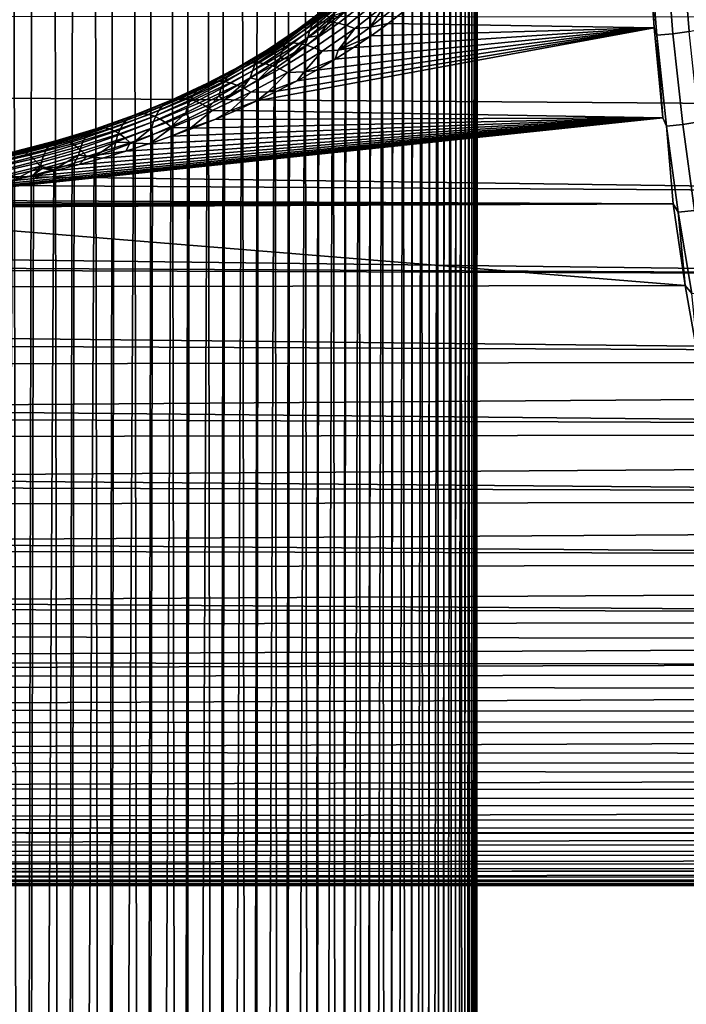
# Model space of a CAD drawing. Header units: metres. Extents: x -29 to 117, y -464 to 29.
# Tile 336 of 362: x 106.17 to 111.53, y -29.21 to -21.3. Entities that reach past the tile are written whole.
import ezdxf

# ---------------------------------------------------------------- set-up
doc = ezdxf.new("R2010")
doc.units = ezdxf.units.M
doc.layers.add('solid_24_501_056_XXX', color=7, linetype='CONTINUOUS')

msp = doc.modelspace()

# ---------------------------------------------------------------- linework, layer by layer
at = {"layer": 'solid_24_501_056_XXX'}
for points in [[(106.116547, -14.08352, 77.423676), (105.948013, -14.021663, 77.452606), (105.839256, -58.018562, 129.94754), (106.183838, -58.120827, 129.861725)], [(106.283363, -14.150036, 77.392189), (106.116547, -14.08352, 77.423676), (106.183838, -58.120827, 129.861725)], [(106.448303, -14.221302, 77.358307), (106.283363, -14.150036, 77.392189), (106.183838, -58.120827, 129.861725), (106.519554, -58.239143, 129.762451)], [(106.611176, -14.297174, 77.321938), (106.448303, -14.221302, 77.358307), (106.519554, -58.239143, 129.762451)], [(106.77179, -14.377463, 77.282944), (106.611176, -14.297174, 77.321938), (106.519554, -58.239143, 129.762451), (106.845116, -58.37307, 129.65007)], [(106.929985, -14.462081, 77.24131), (106.77179, -14.377463, 77.282944), (106.845116, -58.37307, 129.65007)], [(107.08564, -14.551133, 77.197205), (106.929985, -14.462081, 77.24131), (106.845116, -58.37307, 129.65007), (107.159309, -58.522095, 129.525024)], [(107.238518, -14.644378, 77.15052), (107.08564, -14.551133, 77.197205), (107.159309, -58.522095, 129.525024)], [(107.388367, -14.741534, 77.101128), (107.238518, -14.644378, 77.15052), (107.159309, -58.522095, 129.525024), (107.460922, -58.685654, 129.387787)], [(107.535042, -14.842514, 77.049065), (107.388367, -14.741534, 77.101128), (107.460922, -58.685654, 129.387787)], [(107.678444, -14.947405, 76.994499), (107.535042, -14.842514, 77.049065), (107.460922, -58.685654, 129.387787), (107.748825, -58.863129, 129.238861)], [(107.818336, -15.055886, 76.937325), (107.678444, -14.947405, 76.994499), (107.748825, -58.863129, 129.238861)], [(107.954483, -15.167619, 76.877426), (107.818336, -15.055886, 76.937325), (107.748825, -58.863129, 129.238861), (108.021912, -59.053841, 129.078842)], [(108.086777, -15.282563, 76.814911), (107.954483, -15.167619, 76.877426), (108.021912, -59.053841, 129.078842)], [(108.215126, -15.400729, 76.749916), (108.086777, -15.282563, 76.814911), (108.021912, -59.053841, 129.078842), (108.27916, -59.257069, 128.90831)], [(108.339325, -15.521753, 76.682358), (108.215126, -15.400729, 76.749916), (108.27916, -59.257069, 128.90831)], [(108.459167, -15.645267, 76.612137), (108.339325, -15.521753, 76.682358), (108.27916, -59.257069, 128.90831), (108.519585, -59.472046, 128.727921)], [(108.574585, -15.771293, 76.539436), (108.459167, -15.645267, 76.612137), (108.519585, -59.472046, 128.727921)], [(108.685501, -15.899735, 76.464363), (108.574585, -15.771293, 76.539436), (108.519585, -59.472046, 128.727921), (108.742287, -59.697952, 128.538361)], [(108.791748, -16.030245, 76.386826), (108.685501, -15.899735, 76.464363), (108.742287, -59.697952, 128.538361)], [(108.893204, -16.162477, 76.306793), (108.791748, -16.030245, 76.386826), (108.742287, -59.697952, 128.538361), (108.946404, -59.933929, 128.340347)], [(108.989815, -16.296471, 76.224464), (108.893204, -16.162477, 76.306793), (108.946404, -59.933929, 128.340347)], [(109.081512, -16.432068, 76.139915), (108.989815, -16.296471, 76.224464), (108.946404, -59.933929, 128.340347), (109.131172, -60.179089, 128.134644)], [(109.168205, -16.568954, 76.053093), (109.081512, -16.432068, 76.139915), (109.131172, -60.179089, 128.134644)], [(109.249817, -16.706852, 75.963989), (109.168205, -16.568954, 76.053093), (109.131172, -60.179089, 128.134644), (109.295891, -60.432495, 127.922012)], [(109.326302, -16.845768, 75.872833), (109.249817, -16.706852, 75.963989), (109.295891, -60.432495, 127.922012)], [(109.397629, -16.985523, 75.779671), (109.326302, -16.845768, 75.872833), (109.295891, -60.432495, 127.922012), (109.439926, -60.693188, 127.703262)], [(109.46376, -17.125877, 75.684456), (109.397629, -16.985523, 75.779671), (109.439926, -60.693188, 127.703262)], [(109.524651, -17.266617, 75.587219), (109.46376, -17.125877, 75.684456), (109.439926, -60.693188, 127.703262), (109.562744, -60.960178, 127.479233)], [(109.580276, -17.407701, 75.488182), (109.524651, -17.266617, 75.587219), (109.562744, -60.960178, 127.479233)], [(109.63063, -17.548967, 75.387367), (109.580276, -17.407701, 75.488182), (109.562744, -60.960178, 127.479233), (109.663872, -61.232456, 127.250763)], [(109.675697, -17.690237, 75.284767), (109.63063, -17.548967, 75.387367), (109.663872, -61.232456, 127.250763)], [(109.715462, -17.83136, 75.180435), (109.675697, -17.690237, 75.284767), (109.663872, -61.232456, 127.250763), (109.742928, -61.508984, 127.018723)], [(109.749908, -17.97225, 75.074539), (109.715462, -17.83136, 75.180435), (109.742928, -61.508984, 127.018723)], [(109.779045, -18.112753, 74.967148), (109.749908, -17.97225, 75.074539), (109.742928, -61.508984, 127.018723), (109.799614, -61.788719, 126.784004)], [(109.802856, -18.252718, 74.858315), (109.779045, -18.112753, 74.967148), (109.799614, -61.788719, 126.784004)], [(109.821358, -18.392002, 74.748123), (109.802856, -18.252718, 74.858315), (109.799614, -61.788719, 126.784004), (109.83371, -62.070595, 126.547478)], [(109.834557, -18.530506, 74.636688), (109.821358, -18.392002, 74.748123), (109.83371, -62.070595, 126.547478)], [(109.842461, -18.668106, 74.524132), (109.834557, -18.530506, 74.636688), (109.83371, -62.070595, 126.547478), (109.845093, -62.353542, 126.310059)], [(109.83371, -62.63649, 126.072639), (109.845093, -18.804682, 74.410545), (109.842461, -18.668106, 74.524132), (109.845093, -62.353542, 126.310059)], [(109.842461, -18.940254, 74.295776), (109.845093, -18.804682, 74.410545), (109.83371, -62.63649, 126.072639)], [(109.834557, -19.074993, 74.179817), (109.842461, -18.940254, 74.295776), (109.83371, -62.63649, 126.072639)], [(109.834557, -19.074993, 74.179817), (109.83371, -62.63649, 126.072639), (109.799614, -62.918365, 125.836113), (109.821358, -19.20878, 74.062767)], [(109.802856, -19.341492, 73.944725), (109.821358, -19.20878, 74.062767), (109.799614, -62.918365, 125.836113)], [(109.802856, -19.341492, 73.944725), (109.799614, -62.918365, 125.836113), (109.742928, -63.198101, 125.601387), (109.779045, -19.472979, 73.825783)], [(109.749908, -19.603142, 73.706055), (109.779045, -19.472979, 73.825783), (109.742928, -63.198101, 125.601387)], [(109.749908, -19.603142, 73.706055), (109.742928, -63.198101, 125.601387), (109.663872, -63.474628, 125.369354), (109.715454, -19.731899, 73.585686)], [(109.67569, -19.859165, 73.464821), (109.715454, -19.731899, 73.585686), (109.663872, -63.474628, 125.369354)], [(109.67569, -19.859165, 73.464821), (109.663872, -63.474628, 125.369354), (109.562744, -63.746906, 125.140884), (109.630615, -19.984749, 73.343498)], [(109.580261, -20.108574, 73.221878), (109.630615, -19.984749, 73.343498), (109.562744, -63.746906, 125.140884)], [(109.580261, -20.108574, 73.221878), (109.562744, -63.746906, 125.140884), (109.439926, -64.013901, 124.916855), (109.524628, -20.230614, 73.100121)], [(109.46373, -20.350821, 72.978394), (109.524628, -20.230614, 73.100121), (109.439926, -64.013901, 124.916855)], [(109.46373, -20.350821, 72.978394), (109.439926, -64.013901, 124.916855), (109.295891, -64.27459, 124.698105), (109.397591, -20.468966, 72.856697)], [(109.326256, -20.584993, 72.735237), (109.397591, -20.468966, 72.856697), (109.295891, -64.27459, 124.698105)], [(109.326256, -20.584993, 72.735237), (109.295891, -64.27459, 124.698105), (109.131172, -64.528, 124.485474), (109.249756, -20.698889, 72.61425)], [(111.268867, -21.367464, 70.486938), (111.215645, -20.611872, 71.325829), (109.264, -21.230724, 70.643822), (109.131615, -21.331697, 70.528198)], [(111.226601, -20.660637, 71.273643), (111.215645, -20.611872, 71.325829), (111.268867, -21.367464, 70.486938)], [(111.487099, -20.635124, 71.265427), (111.548203, -21.397015, 70.413811), (111.675606, -21.369761, 70.400101), (111.614716, -20.610052, 71.249672)], [(109.168144, -20.810587, 72.493919), (109.249756, -20.698889, 72.61425), (109.131172, -64.528, 124.485474)], [(111.226601, -20.660637, 71.273643), (111.287994, -21.426033, 70.418915), (111.418716, -21.415819, 70.420105), (111.357445, -20.652029, 71.273438)], [(111.226601, -20.660637, 71.273643), (111.268867, -21.367464, 70.486938), (111.287994, -21.426033, 70.418915)], [(111.357445, -20.652029, 71.273438), (111.418716, -21.415819, 70.420105), (111.548203, -21.397015, 70.413811), (111.487099, -20.635124, 71.265427)], [(109.168144, -20.810587, 72.493919), (109.131172, -64.528, 124.485474), (108.946404, -64.773155, 124.279762), (109.081444, -20.919861, 72.374184)], [(108.989738, -21.026674, 72.255325), (109.081444, -20.919861, 72.374184), (108.946404, -64.773155, 124.279762)], [(108.989738, -21.026674, 72.255325), (108.946404, -64.773155, 124.279762), (108.742287, -65.009132, 124.081749), (108.89312, -21.131016, 72.137665)], [(108.735504, -21.154621, 71.701912), (108.526398, -21.333107, 71.491264), (108.55558, -21.285267, 71.417717), (108.765068, -21.105661, 71.629257)], [(108.631416, -21.208136, 71.267975), (108.404617, -21.380768, 71.060844), (108.449165, -21.354034, 70.98436), (108.677429, -21.179504, 71.193054)], [(108.677429, -21.179504, 71.193054), (108.449165, -21.354034, 70.98436), (108.498314, -21.334482, 70.908516), (108.728325, -21.157841, 71.118965)], [(108.728325, -21.157841, 71.118965), (108.498314, -21.334482, 70.908516), (108.551628, -21.322277, 70.833969), (108.783669, -21.143332, 71.046326)], [(108.712433, -21.208956, 71.773079), (108.503387, -21.386602, 71.56308), (108.526398, -21.333107, 71.491264), (108.735504, -21.154621, 71.701912)], [(108.783669, -21.143332, 71.046326), (108.551628, -21.322277, 70.833969), (108.608665, -21.317524, 70.761353), (108.842987, -21.136101, 70.975769)], [(108.842987, -21.136101, 70.975769), (108.608665, -21.317524, 70.761353), (108.668938, -21.320265, 70.691284), (108.905769, -21.136209, 70.90789)], [(108.905769, -21.136209, 70.90789), (108.668938, -21.320265, 70.691284), (108.731918, -21.330473, 70.624367), (108.971489, -21.143656, 70.843277)], [(108.971489, -21.143656, 70.843277), (108.731918, -21.330473, 70.624367), (108.797081, -21.348064, 70.561172), (109.039574, -21.158377, 70.782478)], [(108.791664, -21.2328, 72.021339), (108.89312, -21.131016, 72.137665), (108.742287, -65.009132, 124.081749)], [(109.039574, -21.158377, 70.782478), (108.797081, -21.348064, 70.561172), (108.863869, -21.372887, 70.502243), (109.109451, -21.180246, 70.726013)], [(108.988503, -21.362181, 70.497681), (109.109451, -21.180246, 70.726013), (108.863869, -21.372887, 70.502243)], [(109.229385, -21.167627, 70.721718), (108.988503, -21.362181, 70.497681), (109.131615, -21.331697, 70.528198), (109.264, -21.230724, 70.643822)], [(108.988503, -21.362181, 70.497681), (109.229385, -21.167627, 70.721718), (109.109451, -21.180246, 70.726013)], [(67.055054, -21.258018, 33.394802), (115.843262, -21.279072, 33.418877), (115.843224, -22.004473, 34.283588), (66.927574, -21.643349, 33.844341)], [(108.55558, -21.285267, 71.417717), (108.330788, -21.4548, 71.213135), (108.365051, -21.414452, 71.137321), (108.590683, -21.24349, 71.343071)], [(108.590683, -21.24349, 71.343071), (108.365051, -21.414452, 71.137321), (108.404617, -21.380768, 71.060844), (108.631416, -21.208136, 71.267975)], [(108.69603, -21.2682, 71.842148), (108.486755, -21.445295, 71.632561), (108.503387, -21.386602, 71.56308), (108.712433, -21.208956, 71.773079)], [(108.791664, -21.2328, 72.021339), (108.742287, -65.009132, 124.081749), (108.519585, -65.235039, 123.892197), (108.68541, -21.331814, 71.906281)], [(108.69603, -21.2682, 71.842148), (108.791664, -21.2328, 72.021339), (108.68541, -21.331814, 71.906281)], [(108.449165, -21.354034, 70.98436), (108.205643, -21.518278, 70.783546), (108.252815, -21.500809, 70.705963), (108.498314, -21.334482, 70.908516)], [(108.498314, -21.334482, 70.908516), (108.252815, -21.500809, 70.705963), (108.303879, -21.490864, 70.629517), (108.551628, -21.322277, 70.833969)], [(108.503387, -21.386602, 71.56308), (108.279343, -21.554056, 71.360191), (108.302139, -21.501469, 71.287636), (108.526398, -21.333107, 71.491264)], [(108.526398, -21.333107, 71.491264), (108.302139, -21.501469, 71.287636), (108.330788, -21.4548, 71.213135), (108.55558, -21.285267, 71.417717)], [(108.551628, -21.322277, 70.833969), (108.303879, -21.490864, 70.629517), (108.358398, -21.488529, 70.554878), (108.608665, -21.317524, 70.761353)], [(108.608665, -21.317524, 70.761353), (108.358398, -21.488529, 70.554878), (108.415909, -21.493824, 70.482674), (108.668938, -21.320265, 70.691284)], [(108.668938, -21.320265, 70.691284), (108.415909, -21.493824, 70.482674), (108.475914, -21.506704, 70.413513), (108.731918, -21.330473, 70.624367)], [(108.731918, -21.330473, 70.624367), (108.475914, -21.506704, 70.413513), (108.53791, -21.527058, 70.348007), (108.797081, -21.348064, 70.561172)], [(108.69603, -21.2682, 71.842148), (108.574493, -21.428053, 71.792824), (108.486755, -21.445295, 71.632561)], [(108.574493, -21.428053, 71.792824), (108.68541, -21.331814, 71.906281), (108.519585, -65.235039, 123.892197)], [(108.69603, -21.2682, 71.842148), (108.68541, -21.331814, 71.906281), (108.574493, -21.428053, 71.792824)], [(108.988503, -21.362181, 70.497681), (108.994194, -21.430017, 70.414383), (109.131615, -21.331697, 70.528198)], [(111.268867, -21.367464, 70.486938), (109.131615, -21.331697, 70.528198), (108.994194, -21.430017, 70.414383)], [(111.336983, -22.090609, 69.616425), (111.268867, -21.367464, 70.486938), (108.077293, -21.954113, 69.786255), (107.9105, -22.029943, 69.692238)], [(111.268867, -21.367464, 70.486938), (108.240303, -21.874918, 69.883568), (108.077293, -21.954113, 69.786255)], [(108.330788, -21.4548, 71.213135), (108.091347, -21.614029, 71.01651), (108.124565, -21.575132, 70.939484), (108.365051, -21.414452, 71.137321)], [(108.365051, -21.414452, 71.137321), (108.124565, -21.575132, 70.939484), (108.162773, -21.543123, 70.86161), (108.404617, -21.380768, 71.060844)], [(108.404617, -21.380768, 71.060844), (108.162773, -21.543123, 70.86161), (108.205643, -21.518278, 70.783546), (108.449165, -21.354034, 70.98436)], [(111.268867, -21.367464, 70.486938), (108.399696, -21.792238, 69.984238), (108.240303, -21.874918, 69.883568)], [(108.486755, -21.445295, 71.632561), (108.262589, -21.612114, 71.430176), (108.279343, -21.554056, 71.360191), (108.503387, -21.386602, 71.56308)], [(111.268867, -21.367464, 70.486938), (108.555016, -21.70632, 70.087845), (108.399696, -21.792238, 69.984238)], [(108.797081, -21.348064, 70.561172), (108.53791, -21.527058, 70.348007), (108.601364, -21.554712, 70.286697), (108.863869, -21.372887, 70.502243)], [(111.268867, -21.367464, 70.486938), (108.70578, -21.617418, 70.194008), (108.555016, -21.70632, 70.087845)], [(108.730911, -21.546244, 70.281464), (108.863869, -21.372887, 70.502243), (108.601364, -21.554712, 70.286697)], [(111.268867, -21.367464, 70.486938), (108.852119, -21.525362, 70.302834), (108.70578, -21.617418, 70.194008)], [(108.730911, -21.546244, 70.281464), (108.994194, -21.430017, 70.414383), (108.988503, -21.362181, 70.497681)], [(108.730911, -21.546244, 70.281464), (108.988503, -21.362181, 70.497681), (108.863869, -21.372887, 70.502243)], [(111.268867, -21.367464, 70.486938), (108.994194, -21.430017, 70.414383), (108.852119, -21.525362, 70.302834)], [(111.287994, -21.426033, 70.418915), (111.268867, -21.367464, 70.486938), (111.336983, -22.090609, 69.616425)], [(111.287994, -21.426033, 70.418915), (111.366081, -22.155281, 69.534729), (111.496651, -22.143484, 69.5373), (111.418716, -21.415819, 70.420105)], [(111.418716, -21.415819, 70.420105), (111.496651, -22.143484, 69.5373), (111.625931, -22.122822, 69.53273), (111.548203, -21.397015, 70.413811)], [(108.205643, -21.518278, 70.783546), (107.947487, -21.671959, 70.591629), (107.992447, -21.65653, 70.512321), (108.252815, -21.500809, 70.705963)], [(108.252815, -21.500809, 70.705963), (107.992447, -21.65653, 70.512321), (108.041016, -21.648785, 70.434029), (108.303879, -21.490864, 70.629517)], [(108.279343, -21.554056, 71.360191), (108.04097, -21.711107, 71.165375), (108.0634, -21.659483, 71.092018), (108.302139, -21.501469, 71.287636)], [(108.303879, -21.490864, 70.629517), (108.041016, -21.648785, 70.434029), (108.092773, -21.648792, 70.357407), (108.358398, -21.488529, 70.554878)], [(108.302139, -21.501469, 71.287636), (108.0634, -21.659483, 71.092018), (108.091347, -21.614029, 71.01651), (108.330788, -21.4548, 71.213135)], [(108.358398, -21.488529, 70.554878), (108.092773, -21.648792, 70.357407), (108.147285, -21.656551, 70.283127), (108.415909, -21.493824, 70.482674)], [(108.415909, -21.493824, 70.482674), (108.147285, -21.656551, 70.283127), (108.204071, -21.671997, 70.211815), (108.475914, -21.506704, 70.413513)], [(108.486755, -21.445295, 71.632561), (108.339218, -21.612125, 71.571899), (108.262589, -21.612114, 71.430176)], [(108.574493, -21.428053, 71.792824), (108.519585, -65.235039, 123.892197), (108.27916, -65.450012, 123.711807), (108.459061, -21.521526, 71.681343)], [(108.486755, -21.445295, 71.632561), (108.459061, -21.521526, 71.681343), (108.339218, -21.612125, 71.571899)], [(108.486755, -21.445295, 71.632561), (108.574493, -21.428053, 71.792824), (108.459061, -21.521526, 71.681343)], [(108.730911, -21.546244, 70.281464), (108.852119, -21.525362, 70.302834), (108.994194, -21.430017, 70.414383)], [(111.287994, -21.426033, 70.418915), (111.336983, -22.090609, 69.616425), (111.366081, -22.155281, 69.534729)], [(108.091347, -21.614029, 71.01651), (107.837906, -21.762722, 70.828819), (107.869881, -21.725285, 70.750557), (108.124565, -21.575132, 70.939484)], [(108.124565, -21.575132, 70.939484), (107.869881, -21.725285, 70.750557), (107.906517, -21.694942, 70.671272), (108.162773, -21.543123, 70.86161)], [(108.162773, -21.543123, 70.86161), (107.906517, -21.694942, 70.671272), (107.947487, -21.671959, 70.591629), (108.205643, -21.518278, 70.783546)], [(108.262589, -21.612114, 71.430176), (108.024239, -21.768456, 71.235947), (108.04097, -21.711107, 71.165375), (108.279343, -21.554056, 71.360191)], [(108.475914, -21.506704, 70.413513), (108.204071, -21.671997, 70.211815), (108.262657, -21.694994, 70.144081), (108.53791, -21.527058, 70.348007)], [(108.53791, -21.527058, 70.348007), (108.262657, -21.694994, 70.144081), (108.32254, -21.725349, 70.080498), (108.601364, -21.554712, 70.286697)], [(108.339218, -21.612125, 71.571899), (108.459061, -21.521526, 71.681343), (108.27916, -65.450012, 123.711807)], [(108.457191, -21.719446, 70.074127), (108.601364, -21.554712, 70.286697), (108.32254, -21.725349, 70.080498)], [(108.601364, -21.554712, 70.286697), (108.457191, -21.719446, 70.074127), (108.70578, -21.617418, 70.194008), (108.730911, -21.546244, 70.281464)], [(108.730911, -21.546244, 70.281464), (108.70578, -21.617418, 70.194008), (108.852119, -21.525362, 70.302834)], [(66.927574, -21.643349, 33.844341), (115.843224, -22.004473, 34.283588), (115.828644, -22.695074, 35.177017), (66.800095, -22.019175, 34.301857)], [(107.947487, -21.671959, 70.591629), (107.675415, -21.814848, 70.409615), (107.717934, -21.801397, 70.328613), (107.992447, -21.65653, 70.512321)], [(107.992447, -21.65653, 70.512321), (107.717934, -21.801397, 70.328613), (107.763771, -21.795776, 70.248512), (108.041016, -21.648785, 70.434029)], [(108.041016, -21.648785, 70.434029), (107.763771, -21.795776, 70.248512), (107.812523, -21.798035, 70.169983), (108.092773, -21.648792, 70.357407)], [(108.04097, -21.711107, 71.165375), (107.788963, -21.857555, 70.979607), (107.810852, -21.806938, 70.905388), (108.0634, -21.659483, 71.092018)], [(108.0634, -21.659483, 71.092018), (107.810852, -21.806938, 70.905388), (107.837906, -21.762722, 70.828819), (108.091347, -21.614029, 71.01651)], [(108.092773, -21.648792, 70.357407), (107.812523, -21.798035, 70.169983), (107.863785, -21.808151, 70.093697), (108.147285, -21.656551, 70.283127)], [(108.147285, -21.656551, 70.283127), (107.863785, -21.808151, 70.093697), (107.917114, -21.826042, 70.020317), (108.204071, -21.671997, 70.211815)], [(108.339218, -21.612125, 71.571899), (108.27916, -65.450012, 123.711807), (108.021912, -65.653244, 123.541283), (108.215027, -21.699675, 71.464447)], [(108.262589, -21.612114, 71.430176), (108.08667, -21.784193, 71.359367), (108.024239, -21.768456, 71.235947)], [(108.262589, -21.612114, 71.430176), (108.215027, -21.699675, 71.464447), (108.08667, -21.784193, 71.359367)], [(108.262589, -21.612114, 71.430176), (108.339218, -21.612125, 71.571899), (108.215027, -21.699675, 71.464447)], [(108.457191, -21.719446, 70.074127), (108.555016, -21.70632, 70.087845), (108.70578, -21.617418, 70.194008)], [(107.837906, -21.762722, 70.828819), (107.571213, -21.900702, 70.651016), (107.601738, -21.864714, 70.571503), (107.869881, -21.725285, 70.750557)], [(107.869881, -21.725285, 70.750557), (107.601738, -21.864714, 70.571503), (107.636574, -21.836014, 70.490807), (107.906517, -21.694942, 70.671272)], [(107.906517, -21.694942, 70.671272), (107.636574, -21.836014, 70.490807), (107.675415, -21.814848, 70.409615), (107.947487, -21.671959, 70.591629)], [(108.024239, -21.768456, 71.235947), (107.772415, -21.914137, 71.050835), (107.788963, -21.857555, 70.979607), (108.04097, -21.711107, 71.165375)], [(108.204071, -21.671997, 70.211815), (107.917114, -21.826042, 70.020317), (107.972061, -21.851551, 69.950455), (108.262657, -21.694994, 70.144081)], [(108.262657, -21.694994, 70.144081), (107.972061, -21.851551, 69.950455), (108.028137, -21.88446, 69.884727), (108.32254, -21.725349, 70.080498)], [(108.08667, -21.784193, 71.359367), (108.215027, -21.699675, 71.464447), (108.021912, -65.653244, 123.541283)], [(108.168007, -21.881445, 69.876709), (108.32254, -21.725349, 70.080498), (108.028137, -21.88446, 69.884727)], [(108.32254, -21.725349, 70.080498), (108.168007, -21.881445, 69.876709), (108.399696, -21.792238, 69.984238), (108.457191, -21.719446, 70.074127)], [(108.457191, -21.719446, 70.074127), (108.399696, -21.792238, 69.984238), (108.555016, -21.70632, 70.087845)], [(107.636574, -21.836014, 70.490807), (107.353722, -21.966145, 70.321175), (107.390205, -21.946733, 70.238464), (107.675415, -21.814848, 70.409615)], [(107.675415, -21.814848, 70.409615), (107.390205, -21.946733, 70.238464), (107.430046, -21.935184, 70.155823), (107.717934, -21.801397, 70.328613)], [(107.717934, -21.801397, 70.328613), (107.430046, -21.935184, 70.155823), (107.472908, -21.931595, 70.073975), (107.763771, -21.795776, 70.248512)], [(107.763771, -21.795776, 70.248512), (107.472908, -21.931595, 70.073975), (107.518417, -21.935997, 69.993614), (107.812523, -21.798035, 70.169983)], [(107.812523, -21.798035, 70.169983), (107.518417, -21.935997, 69.993614), (107.5662, -21.948349, 69.915421), (107.863785, -21.808151, 70.093697)], [(107.788963, -21.857555, 70.979607), (107.524086, -21.993258, 70.80378), (107.545258, -21.943672, 70.728661), (107.810852, -21.806938, 70.905388)], [(107.810852, -21.806938, 70.905388), (107.545258, -21.943672, 70.728661), (107.571213, -21.900702, 70.651016), (107.837906, -21.762722, 70.828819)], [(107.863785, -21.808151, 70.093697), (107.5662, -21.948349, 69.915421), (107.615829, -21.96855, 69.840073), (107.917114, -21.826042, 70.020317)], [(108.08667, -21.784193, 71.359367), (108.021912, -65.653244, 123.541283), (107.748825, -65.843956, 123.381256), (107.954376, -21.865717, 71.257027)], [(108.024239, -21.768456, 71.235947), (107.818222, -21.944105, 71.157394), (107.772415, -21.914137, 71.050835)], [(108.024239, -21.768456, 71.235947), (107.954376, -21.865717, 71.257027), (107.818222, -21.944105, 71.157394)], [(108.024239, -21.768456, 71.235947), (108.08667, -21.784193, 71.359367), (107.954376, -21.865717, 71.257027)], [(108.168007, -21.881445, 69.876709), (108.240303, -21.874918, 69.883568), (108.399696, -21.792238, 69.984238)], [(107.571213, -21.900702, 70.651016), (107.292061, -22.027815, 70.484024), (107.320915, -21.993248, 70.403267), (107.601738, -21.864714, 70.571503)], [(107.601738, -21.864714, 70.571503), (107.320915, -21.993248, 70.403267), (107.353722, -21.966145, 70.321175), (107.636574, -21.836014, 70.490807)], [(107.772415, -21.914137, 71.050835), (107.507896, -22.04903, 70.875725), (107.524086, -21.993258, 70.80378), (107.788963, -21.857555, 70.979607)], [(107.917114, -21.826042, 70.020317), (107.615829, -21.96855, 69.840073), (107.666901, -21.996422, 69.768204), (107.972061, -21.851551, 69.950455)], [(107.972061, -21.851551, 69.950455), (107.666901, -21.996422, 69.768204), (107.718964, -22.031733, 69.700439), (108.028137, -21.88446, 69.884727)], [(107.86412, -22.031933, 69.690239), (108.028137, -21.88446, 69.884727), (107.718964, -22.031733, 69.700439)], [(107.818222, -21.944105, 71.157394), (107.954376, -21.865717, 71.257027), (107.748825, -65.843956, 123.381256)], [(108.028137, -21.88446, 69.884727), (107.86412, -22.031933, 69.690239), (108.077293, -21.954113, 69.786255), (108.168007, -21.881445, 69.876709)], [(108.168007, -21.881445, 69.876709), (108.077293, -21.954113, 69.786255), (108.240303, -21.874918, 69.883568)], [(107.320915, -21.993248, 70.403267), (107.028214, -22.110714, 70.24678), (107.058769, -22.085142, 70.163345), (107.353722, -21.966145, 70.321175)], [(107.353722, -21.966145, 70.321175), (107.058769, -22.085142, 70.163345), (107.092651, -22.06741, 70.079163), (107.390205, -21.946733, 70.238464)], [(107.390205, -21.946733, 70.238464), (107.092651, -22.06741, 70.079163), (107.129578, -22.057667, 69.994957), (107.430046, -21.935184, 70.155823)], [(107.430046, -21.935184, 70.155823), (107.129578, -22.057667, 69.994957), (107.169228, -22.055996, 69.911446), (107.472908, -21.931595, 70.073975)], [(107.472908, -21.931595, 70.073975), (107.169228, -22.055996, 69.911446), (107.211258, -22.062416, 69.829338), (107.518417, -21.935997, 69.993614)], [(107.518417, -21.935997, 69.993614), (107.211258, -22.062416, 69.829338), (107.255325, -22.076866, 69.749344), (107.5662, -21.948349, 69.915421)], [(107.524086, -21.993258, 70.80378), (107.247162, -22.118095, 70.638802), (107.26741, -22.06955, 70.562759), (107.545258, -21.943672, 70.728661)], [(107.5662, -21.948349, 69.915421), (107.255325, -22.076866, 69.749344), (107.301033, -22.099228, 69.672142), (107.615829, -21.96855, 69.840073)], [(107.545258, -21.943672, 70.728661), (107.26741, -22.06955, 70.562759), (107.292061, -22.027815, 70.484024), (107.571213, -21.900702, 70.651016)], [(107.615829, -21.96855, 69.840073), (107.301033, -22.099228, 69.672142), (107.348007, -22.129307, 69.598404), (107.666901, -21.996422, 69.768204)], [(107.818222, -21.944105, 71.157394), (107.748825, -65.843956, 123.381256), (107.460922, -66.021431, 123.232338), (107.678329, -22.019247, 71.060493)], [(107.507896, -22.04903, 70.875725), (107.772415, -21.914137, 71.050835), (107.678329, -22.019247, 71.060493), (107.534927, -22.09119, 70.966675)], [(107.772415, -21.914137, 71.050835), (107.818222, -21.944105, 71.157394), (107.678329, -22.019247, 71.060493)], [(107.86412, -22.031933, 69.690239), (107.9105, -22.029943, 69.692238), (108.077293, -21.954113, 69.786255)], [(66.672554, -22.385338, 34.767162), (66.800095, -22.019175, 34.301857), (115.828644, -22.695074, 35.177017)], [(107.129578, -22.057667, 69.994957), (106.817375, -22.168617, 69.846985), (106.853584, -22.168741, 69.761909), (107.169228, -22.055996, 69.911446)], [(107.169228, -22.055996, 69.911446), (106.853584, -22.168741, 69.761909), (106.891907, -22.177036, 69.678169), (107.211258, -22.062416, 69.829338)], [(107.26741, -22.06955, 70.562759), (106.978111, -22.184435, 70.408585), (107.001251, -22.143906, 70.328766), (107.292061, -22.027815, 70.484024)], [(107.292061, -22.027815, 70.484024), (107.001251, -22.143906, 70.328766), (107.028214, -22.110714, 70.24678), (107.320915, -21.993248, 70.403267)], [(107.507896, -22.04903, 70.875725), (107.231499, -22.173037, 70.711502), (107.247162, -22.118095, 70.638802), (107.524086, -21.993258, 70.80378)], [(107.231499, -22.173037, 70.711502), (107.507896, -22.04903, 70.875725), (107.38826, -22.159994, 70.876274), (107.238403, -22.225504, 70.789177)], [(107.666901, -21.996422, 69.768204), (107.348007, -22.129307, 69.598404), (107.395836, -22.166845, 69.52874), (107.718964, -22.031733, 69.700439)], [(107.507896, -22.04903, 70.875725), (107.534927, -22.09119, 70.966675), (107.38826, -22.159994, 70.876274)], [(107.546326, -22.170595, 69.515755), (107.718964, -22.031733, 69.700439), (107.395836, -22.166845, 69.52874)], [(107.534927, -22.09119, 70.966675), (107.678329, -22.019247, 71.060493), (107.460922, -66.021431, 123.232338)], [(107.718964, -22.031733, 69.700439), (107.546326, -22.170595, 69.515755), (107.739761, -22.102556, 69.601433), (107.86412, -22.031933, 69.690239)], [(111.336983, -22.090609, 69.616425), (107.9105, -22.029943, 69.692238), (107.739761, -22.102556, 69.601433)], [(107.86412, -22.031933, 69.690239), (107.739761, -22.102556, 69.601433), (107.9105, -22.029943, 69.692238)], [(111.336983, -22.090609, 69.616425), (105.275208, -22.726286, 68.788307), (105.07309, -22.74935, 68.757034)], [(111.366081, -22.155281, 69.534729), (111.336983, -22.090609, 69.616425), (105.07309, -22.74935, 68.757034), (111.419472, -22.780243, 68.715012)], [(111.336983, -22.090609, 69.616425), (105.476532, -22.699627, 68.824333), (105.275208, -22.726286, 68.788307)], [(111.336983, -22.090609, 69.616425), (105.676559, -22.669413, 68.865028), (105.476532, -22.699627, 68.824333)], [(111.336983, -22.090609, 69.616425), (105.874802, -22.635681, 68.910278), (105.676559, -22.669413, 68.865028)], [(111.336983, -22.090609, 69.616425), (106.071426, -22.598356, 68.960129), (105.874802, -22.635681, 68.910278)], [(111.336983, -22.090609, 69.616425), (106.266609, -22.557396, 69.014572), (106.071426, -22.598356, 68.960129)], [(111.336983, -22.090609, 69.616425), (106.459801, -22.512882, 69.073433), (106.266609, -22.557396, 69.014572)], [(111.336983, -22.090609, 69.616425), (106.650467, -22.464899, 69.136528), (106.459801, -22.512882, 69.073433)], [(111.336983, -22.090609, 69.616425), (106.838776, -22.413345, 69.203903), (106.650467, -22.464899, 69.136528)], [(107.001251, -22.143906, 70.328766), (106.699623, -22.248827, 70.18615), (106.724472, -22.216946, 70.102989), (107.028214, -22.110714, 70.24678)], [(107.028214, -22.110714, 70.24678), (106.724472, -22.216946, 70.102989), (106.752541, -22.192823, 70.018257), (107.058769, -22.085142, 70.163345)], [(107.058769, -22.085142, 70.163345), (106.752541, -22.192823, 70.018257), (106.7836, -22.176668, 69.932678), (107.092651, -22.06741, 70.079163)], [(107.092651, -22.06741, 70.079163), (106.7836, -22.176668, 69.932678), (106.817375, -22.168617, 69.846985), (107.129578, -22.057667, 69.994957)], [(111.336983, -22.090609, 69.616425), (107.024925, -22.35815, 69.275581), (106.838776, -22.413345, 69.203903)], [(107.211258, -22.062416, 69.829338), (106.891907, -22.177036, 69.678169), (106.93203, -22.193432, 69.596497), (107.255325, -22.076866, 69.749344)], [(107.255325, -22.076866, 69.749344), (106.93203, -22.193432, 69.596497), (106.973595, -22.217791, 69.517578), (107.301033, -22.099228, 69.672142)], [(107.231499, -22.173037, 70.711502), (106.944054, -22.286053, 70.559044), (106.958992, -22.231953, 70.485565), (107.247162, -22.118095, 70.638802)], [(107.247162, -22.118095, 70.638802), (106.958992, -22.231953, 70.485565), (106.978111, -22.184435, 70.408585), (107.26741, -22.06955, 70.562759)], [(107.301033, -22.099228, 69.672142), (106.973595, -22.217791, 69.517578), (107.016258, -22.249901, 69.442093), (107.348007, -22.129307, 69.598404)], [(107.348007, -22.129307, 69.598404), (107.016258, -22.249901, 69.442093), (107.059654, -22.28949, 69.370689), (107.395836, -22.166845, 69.52874)], [(111.336983, -22.090609, 69.616425), (107.208359, -22.299444, 69.351295), (107.024925, -22.35815, 69.275581)], [(107.534927, -22.09119, 70.966675), (107.460922, -66.021431, 123.232338), (107.159309, -66.18499, 123.095093), (107.38826, -22.159994, 70.876274)], [(111.336983, -22.090609, 69.616425), (107.215591, -22.297037, 69.354393), (107.208359, -22.299444, 69.351295)], [(111.336983, -22.090609, 69.616425), (107.388527, -22.237358, 69.430801), (107.215591, -22.297037, 69.354393)], [(111.336983, -22.090609, 69.616425), (107.565598, -22.171759, 69.514175), (107.388527, -22.237358, 69.430801)], [(107.546326, -22.170595, 69.515755), (107.565598, -22.171759, 69.514175), (107.739761, -22.102556, 69.601433)], [(111.336983, -22.090609, 69.616425), (107.739761, -22.102556, 69.601433), (107.565598, -22.171759, 69.514175)], [(111.496651, -22.143484, 69.5373), (111.590591, -22.833813, 68.626755), (111.71962, -22.811335, 68.623901), (111.625931, -22.122822, 69.53273)], [(106.724472, -22.216946, 70.102989), (106.410652, -22.311792, 69.972694), (106.43602, -22.289019, 69.886749), (106.752541, -22.192823, 70.018257)], [(106.752541, -22.192823, 70.018257), (106.43602, -22.289019, 69.886749), (106.464027, -22.274324, 69.799866), (106.7836, -22.176668, 69.932678)], [(106.7836, -22.176668, 69.932678), (106.464027, -22.274324, 69.799866), (106.494438, -22.267834, 69.712784), (106.817375, -22.168617, 69.846985)], [(106.817375, -22.168617, 69.846985), (106.494438, -22.267834, 69.712784), (106.526978, -22.269602, 69.626259), (106.853584, -22.168741, 69.761909)], [(106.853584, -22.168741, 69.761909), (106.526978, -22.269602, 69.626259), (106.561378, -22.279615, 69.541023), (106.891907, -22.177036, 69.678169)], [(106.891907, -22.177036, 69.678169), (106.561378, -22.279615, 69.541023), (106.597336, -22.297789, 69.457802), (106.93203, -22.193432, 69.596497)], [(106.93203, -22.193432, 69.596497), (106.597336, -22.297789, 69.457802), (106.63456, -22.323965, 69.377312), (106.973595, -22.217791, 69.517578)], [(106.958992, -22.231953, 70.485565), (106.660416, -22.334717, 70.344925), (106.678207, -22.288197, 70.267021), (106.978111, -22.184435, 70.408585)], [(106.978111, -22.184435, 70.408585), (106.678207, -22.288197, 70.267021), (106.699623, -22.248827, 70.18615), (107.001251, -22.143906, 70.328766)], [(107.231499, -22.173037, 70.711502), (107.085533, -22.287668, 70.70546), (106.944054, -22.286053, 70.559044)], [(107.395836, -22.166845, 69.52874), (107.059654, -22.28949, 69.370689), (107.215591, -22.297037, 69.354393)], [(107.231499, -22.173037, 70.711502), (107.238403, -22.225504, 70.789177), (107.085533, -22.287668, 70.70546)], [(107.238403, -22.225504, 70.789177), (107.38826, -22.159994, 70.876274), (107.159309, -66.18499, 123.095093)], [(107.395836, -22.166845, 69.52874), (107.215591, -22.297037, 69.354393), (107.388527, -22.237358, 69.430801), (107.546326, -22.170595, 69.515755)], [(107.546326, -22.170595, 69.515755), (107.388527, -22.237358, 69.430801), (107.565598, -22.171759, 69.514175)], [(111.366081, -22.155281, 69.534729), (111.460205, -22.847162, 68.622826), (111.590591, -22.833813, 68.626755), (111.496651, -22.143484, 69.5373)], [(111.366081, -22.155281, 69.534729), (111.419472, -22.780243, 68.715012), (111.460205, -22.847162, 68.622826)], [(106.410652, -22.311792, 69.972694), (106.087761, -22.395121, 69.856689), (106.110222, -22.373575, 69.769623), (106.43602, -22.289019, 69.886749)], [(106.43602, -22.289019, 69.886749), (106.110222, -22.373575, 69.769623), (106.134979, -22.360205, 69.681541), (106.464027, -22.274324, 69.799866)], [(106.464027, -22.274324, 69.799866), (106.134979, -22.360205, 69.681541), (106.161804, -22.355124, 69.593201), (106.494438, -22.267834, 69.712784)], [(106.494438, -22.267834, 69.712784), (106.161804, -22.355124, 69.593201), (106.190468, -22.358377, 69.505356), (106.526978, -22.269602, 69.626259)], [(106.526978, -22.269602, 69.626259), (106.190468, -22.358377, 69.505356), (106.220741, -22.369934, 69.418762), (106.561378, -22.279615, 69.541023)], [(106.561378, -22.279615, 69.541023), (106.220741, -22.369934, 69.418762), (106.25235, -22.3897, 69.334145), (106.597336, -22.297789, 69.457802)], [(106.660416, -22.334717, 70.344925), (106.352394, -22.426302, 70.217636), (106.368652, -22.380728, 70.138847), (106.678207, -22.288197, 70.267021)], [(106.678207, -22.288197, 70.267021), (106.368652, -22.380728, 70.138847), (106.38813, -22.342449, 70.056969), (106.699623, -22.248827, 70.18615)], [(106.699623, -22.248827, 70.18615), (106.38813, -22.342449, 70.056969), (106.410652, -22.311792, 69.972694), (106.724472, -22.216946, 70.102989)], [(106.973595, -22.217791, 69.517578), (106.63456, -22.323965, 69.377312), (106.672722, -22.357922, 69.30024), (107.016258, -22.249901, 69.442093)], [(106.944054, -22.286053, 70.559044), (106.6464, -22.387991, 70.419182), (106.660416, -22.334717, 70.344925), (106.958992, -22.231953, 70.485565)], [(106.944054, -22.286053, 70.559044), (106.77169, -22.402256, 70.549324), (106.6464, -22.387991, 70.419182)], [(107.016258, -22.249901, 69.442093), (106.672722, -22.357922, 69.30024), (106.711487, -22.399366, 69.227242), (107.059654, -22.28949, 69.370689)], [(107.059654, -22.28949, 69.370689), (106.711487, -22.399366, 69.227242), (107.024925, -22.35815, 69.275581)], [(106.944054, -22.286053, 70.559044), (106.929878, -22.346563, 70.625427), (106.77169, -22.402256, 70.549324)], [(107.238403, -22.225504, 70.789177), (107.159309, -66.18499, 123.095093), (106.845123, -66.334015, 122.970047), (107.085533, -22.287668, 70.70546)], [(106.929878, -22.346563, 70.625427), (107.085533, -22.287668, 70.70546), (106.845123, -66.334015, 122.970047)], [(106.944054, -22.286053, 70.559044), (107.085533, -22.287668, 70.70546), (106.929878, -22.346563, 70.625427)], [(107.059654, -22.28949, 69.370689), (107.024925, -22.35815, 69.275581), (107.208359, -22.299444, 69.351295)], [(107.059654, -22.28949, 69.370689), (107.208359, -22.299444, 69.351295), (107.215591, -22.297037, 69.354393)], [(106.161804, -22.355124, 69.593201), (105.820541, -22.430317, 69.489082), (105.845154, -22.434875, 69.40007), (106.190468, -22.358377, 69.505356)], [(106.190468, -22.358377, 69.505356), (105.845154, -22.434875, 69.40007), (105.871109, -22.44779, 69.312271), (106.220741, -22.369934, 69.418762)], [(106.220741, -22.369934, 69.418762), (105.871109, -22.44779, 69.312271), (105.898186, -22.468948, 69.226433), (106.25235, -22.3897, 69.334145)], [(106.368652, -22.380728, 70.138847), (106.05043, -22.461935, 70.024811), (106.067772, -22.424658, 69.941994), (106.38813, -22.342449, 70.056969)], [(106.38813, -22.342449, 70.056969), (106.067772, -22.424658, 69.941994), (106.087761, -22.395121, 69.856689), (106.410652, -22.311792, 69.972694)], [(106.597336, -22.297789, 69.457802), (106.25235, -22.3897, 69.334145), (106.285034, -22.417501, 69.252243), (106.63456, -22.323965, 69.377312)], [(106.63456, -22.323965, 69.377312), (106.285034, -22.417501, 69.252243), (106.318504, -22.453104, 69.173752), (106.672722, -22.357922, 69.30024)], [(106.672722, -22.357922, 69.30024), (106.318504, -22.453104, 69.173752), (106.352478, -22.496202, 69.099335), (106.711487, -22.399366, 69.227242)], [(106.6464, -22.387991, 70.419182), (106.339478, -22.478781, 70.292664), (106.352394, -22.426302, 70.217636), (106.660416, -22.334717, 70.344925)], [(106.929878, -22.346563, 70.625427), (106.845123, -66.334015, 122.970047), (106.519554, -66.467941, 122.857666), (106.77169, -22.402256, 70.549324)], [(106.711487, -22.399366, 69.227242), (106.838776, -22.413345, 69.203903), (107.024925, -22.35815, 69.275581)], [(66.672554, -22.385338, 34.767162), (115.828644, -22.695074, 35.177017), (115.79953, -23.349731, 36.097794), (66.545128, -22.741655, 35.240017)], [(106.25235, -22.3897, 69.334145), (105.898186, -22.468948, 69.226433), (105.926147, -22.498173, 69.143288), (106.285034, -22.417501, 69.252243)], [(106.285034, -22.417501, 69.252243), (105.926147, -22.498173, 69.143288), (105.954773, -22.53521, 69.063545), (106.318504, -22.453104, 69.173752)], [(106.339478, -22.478781, 70.292664), (106.024261, -22.558365, 70.180183), (106.035889, -22.50663, 70.104439), (106.352394, -22.426302, 70.217636)], [(106.352394, -22.426302, 70.217636), (106.035889, -22.50663, 70.104439), (106.05043, -22.461935, 70.024811), (106.368652, -22.380728, 70.138847)], [(106.6464, -22.387991, 70.419182), (106.448204, -22.503582, 70.40863), (106.339478, -22.478781, 70.292664)], [(106.711487, -22.399366, 69.227242), (106.352478, -22.496202, 69.099335), (106.650467, -22.464899, 69.136528)], [(106.6464, -22.387991, 70.419182), (106.611076, -22.454592, 70.477028), (106.448204, -22.503582, 70.40863)], [(106.611076, -22.454592, 70.477028), (106.77169, -22.402256, 70.549324), (106.519554, -66.467941, 122.857666)], [(106.6464, -22.387991, 70.419182), (106.77169, -22.402256, 70.549324), (106.611076, -22.454592, 70.477028)], [(106.711487, -22.399366, 69.227242), (106.650467, -22.464899, 69.136528), (106.838776, -22.413345, 69.203903)], [(106.318504, -22.453104, 69.173752), (105.954773, -22.53521, 69.063545), (105.983795, -22.579746, 68.9879), (106.352478, -22.496202, 69.099335)], [(106.352478, -22.496202, 69.099335), (105.983795, -22.579746, 68.9879), (106.266609, -22.557396, 69.014572)], [(106.339478, -22.478781, 70.292664), (106.116455, -22.591877, 70.284302), (106.024261, -22.558365, 70.180183)], [(106.339478, -22.478781, 70.292664), (106.283272, -22.549322, 70.344337), (106.116455, -22.591877, 70.284302)], [(106.611076, -22.454592, 70.477028), (106.519554, -66.467941, 122.857666), (106.183838, -66.586258, 122.758385), (106.448204, -22.503582, 70.40863)], [(106.283272, -22.549322, 70.344337), (106.448204, -22.503582, 70.40863), (106.183838, -66.586258, 122.758385)], [(106.352478, -22.496202, 69.099335), (106.266609, -22.557396, 69.014572), (106.459801, -22.512882, 69.073433)], [(106.339478, -22.478781, 70.292664), (106.448204, -22.503582, 70.40863), (106.283272, -22.549322, 70.344337)], [(106.352478, -22.496202, 69.099335), (106.459801, -22.512882, 69.073433), (106.650467, -22.464899, 69.136528)], [(106.283272, -22.549322, 70.344337), (106.183838, -66.586258, 122.758385), (105.839256, -66.688522, 122.672577), (106.116455, -22.591877, 70.284302)], [(105.983795, -22.579746, 68.9879), (106.071426, -22.598356, 68.960129), (106.266609, -22.557396, 69.014572)], [(66.417999, -23.087942, 35.720181), (66.545128, -22.741655, 35.240017), (115.79953, -23.349731, 36.097794)], [(111.419472, -22.780243, 68.715012), (105.07309, -22.74935, 68.757034), (104.870041, -22.768847, 68.73053)], [(61.088253, -23.522047, 67.653786), (111.516136, -23.435171, 67.783562), (103.8451, -22.813183, 68.670021), (61.02314, -22.863506, 68.600929)], [(111.516136, -23.435171, 67.783562), (111.419472, -22.780243, 68.715012), (104.050835, -22.811415, 68.67244), (103.8451, -22.813183, 68.670021)], [(111.419472, -22.780243, 68.715012), (104.256104, -22.806107, 68.679703), (104.050835, -22.811415, 68.67244)], [(111.419472, -22.780243, 68.715012), (104.46106, -22.797241, 68.691818), (104.256104, -22.806107, 68.679703)], [(111.419472, -22.780243, 68.715012), (104.665863, -22.784815, 68.708778), (104.46106, -22.797241, 68.691818)], [(111.419472, -22.780243, 68.715012), (104.870041, -22.768847, 68.73053), (104.665863, -22.784815, 68.708778)], [(111.460205, -22.847162, 68.622826), (111.419472, -22.780243, 68.715012), (111.516136, -23.435171, 67.783562)], [(111.460205, -22.847162, 68.622826), (111.569618, -23.500542, 67.684967), (111.699783, -23.48567, 67.690239), (111.590591, -22.833813, 68.626755)], [(111.460205, -22.847162, 68.622826), (111.516136, -23.435171, 67.783562), (111.569618, -23.500542, 67.684967)], [(66.385025, -23.176233, 35.846073), (66.417999, -23.087942, 35.720181), (115.79953, -23.349731, 36.097794)], [(66.385025, -23.176233, 35.846073), (115.79953, -23.349731, 36.097794), (115.756126, -23.967915, 37.045395), (66.291107, -23.424063, 36.207447)], [(61.163151, -24.141781, 66.679871), (111.62619, -24.054173, 66.823013), (111.516136, -23.435171, 67.783562), (61.088253, -23.522047, 67.653786)], [(66.164391, -23.749876, 36.701618), (66.291107, -23.424063, 36.207447), (115.756126, -23.967915, 37.045395)], [(111.569618, -23.500542, 67.684967), (111.516136, -23.435171, 67.783562), (111.62619, -24.054173, 66.823013)], [(66.164391, -23.749876, 36.701618), (115.756126, -23.967915, 37.045395), (115.698448, -24.548477, 38.018429), (66.038025, -24.065222, 37.202435)], [(61.247761, -24.721674, 65.680618), (111.686142, -24.349825, 66.3321), (111.62619, -24.054173, 66.823013), (61.163151, -24.141781, 66.679871)], [(65.912186, -24.369946, 37.709641), (66.038025, -24.065222, 37.202435), (115.698448, -24.548477, 38.018429)], [(61.247761, -24.721674, 65.680618), (111.749367, -24.635986, 65.834351), (111.686142, -24.349825, 66.3321)], [(65.912186, -24.369946, 37.709641), (115.698448, -24.548477, 38.018429), (115.6269, -25.090769, 39.016308), (65.786819, -24.663923, 38.223019)], [(61.341938, -25.260645, 64.657646), (111.81559, -24.912502, 65.329903), (111.749367, -24.635986, 65.834351), (61.247761, -24.721674, 65.680618)], [(65.661858, -24.947042, 38.742359), (65.786819, -24.663923, 38.223019), (115.6269, -25.090769, 39.016308)], [(61.341938, -25.260645, 64.657646), (111.884552, -25.17922, 64.818886), (111.81559, -24.912502, 65.329903)], [(65.661858, -24.947042, 38.742359), (115.6269, -25.090769, 39.016308), (115.541519, -25.593637, 40.037579), (65.537483, -25.219164, 39.267387)], [(61.445564, -25.757694, 63.612606), (111.956535, -25.435974, 64.301453), (111.884552, -25.17922, 64.818886), (61.341938, -25.260645, 64.657646)], [(65.413864, -25.48016, 39.79784), (65.537483, -25.219164, 39.267387), (115.541519, -25.593637, 40.037579)], [(61.445564, -25.757694, 63.612606), (112.031418, -25.682573, 63.777847), (111.956535, -25.435974, 64.301453)], [(65.413864, -25.48016, 39.79784), (115.541519, -25.593637, 40.037579), (115.443054, -26.056278, 41.081444), (65.290939, -25.729931, 40.333488)], [(61.558483, -26.211903, 62.547153), (112.108826, -25.918825, 63.248302), (112.031418, -25.682573, 63.777847), (61.445564, -25.757694, 63.612606)], [(65.168663, -25.968382, 40.874107), (65.290939, -25.729931, 40.333488), (115.443054, -26.056278, 41.081444)], [(61.558483, -26.211903, 62.547153), (112.188446, -26.144548, 62.713062), (112.108826, -25.918825, 63.248302)], [(65.168663, -25.968382, 40.874107), (115.443054, -26.056278, 41.081444), (115.388863, -26.272141, 41.611332), (65.047188, -26.195406, 41.419422)], [(61.68055, -26.622402, 61.463009), (112.270638, -26.359629, 62.172237), (112.188446, -26.144548, 62.713062), (61.558483, -26.211903, 62.547153)], [(65.047188, -26.195406, 41.419422), (115.388863, -26.272141, 41.611332), (115.331566, -26.477552, 42.146355), (64.926682, -26.410898, 41.969154)], [(61.68055, -26.622402, 61.463009), (112.321541, -26.484478, 61.842522), (112.270638, -26.359629, 62.172237)], [(64.926682, -26.410898, 41.969154), (115.331566, -26.477552, 42.146355), (115.271339, -26.672405, 42.686398), (64.807098, -26.614782, 42.523071)], [(61.68055, -26.622402, 61.463009), (112.355225, -26.563883, 61.626099), (112.321541, -26.484478, 61.842522)], [(61.811581, -26.988411, 60.361847), (112.441757, -26.757114, 61.074997), (112.355225, -26.563883, 61.626099), (61.68055, -26.622402, 61.463009)], [(64.807098, -26.614782, 42.523071), (115.271339, -26.672405, 42.686398), (115.208, -26.85655, 43.231232), (64.688377, -26.806986, 43.080933)], [(112.506256, -26.853649, 60.784767), (112.441757, -26.757114, 61.074997), (61.811581, -26.988411, 60.361847), (112.529884, -26.939154, 60.519253)], [(64.688377, -26.806986, 43.080933), (115.208, -26.85655, 43.231232), (115.141617, -27.02985, 43.780628), (64.570679, -26.987429, 43.642471)], [(61.951405, -27.30921, 59.24538), (112.620049, -27.109928, 59.95892), (112.529884, -26.939154, 60.519253), (61.811581, -26.988411, 60.361847)], [(64.570679, -26.987429, 43.642471), (115.141617, -27.02985, 43.780628), (115.072472, -27.192179, 44.3344), (64.454155, -27.156034, 44.207401)], [(112.697678, -27.179882, 59.71479), (112.620049, -27.109928, 59.95892), (61.951405, -27.30921, 59.24538), (112.711998, -27.26927, 59.394337)], [(64.454155, -27.156034, 44.207401), (115.072472, -27.192179, 44.3344), (115.000801, -27.343422, 44.892372), (64.33876, -27.312752, 44.775482)], [(62.099796, -27.584116, 58.115414), (112.805229, -27.417007, 58.825958), (112.711998, -27.26927, 59.394337), (61.951405, -27.30921, 59.24538)], [(64.33876, -27.312752, 44.775482), (115.000801, -27.343422, 44.892372), (114.926323, -27.483459, 45.454338), (64.224442, -27.457527, 45.34647)], [(112.894539, -27.462954, 58.633938), (112.805229, -27.417007, 58.825958), (62.099796, -27.584116, 58.115414), (112.899338, -27.552999, 58.254189)], [(64.224442, -27.457527, 45.34647), (114.926323, -27.483459, 45.454338), (114.849182, -27.612162, 46.020046), (64.111351, -27.590307, 45.92009)], [(62.256573, -27.812523, 56.973747), (112.994835, -27.677206, 57.679028), (112.899338, -27.552999, 58.254189), (62.099796, -27.584116, 58.115414)], [(64.111351, -27.590307, 45.92009), (114.849182, -27.612162, 46.020046), (114.769714, -27.729403, 46.589218), (63.999626, -27.711048, 46.496063)], [(113.095596, -27.702583, 57.543739), (112.994835, -27.677206, 57.679028), (62.256573, -27.812523, 56.973747), (113.091423, -27.789503, 57.100876)], [(63.999626, -27.711048, 46.496063), (114.769714, -27.729403, 46.589218), (114.691505, -27.831059, 47.138596), (63.889236, -27.819714, 47.074146)], [(62.421463, -27.993876, 55.822311), (113.188545, -27.889769, 56.520237), (113.091423, -27.789503, 57.100876), (62.256573, -27.812523, 56.973747)], [(63.889236, -27.819714, 47.074146), (114.688202, -27.835068, 47.161587), (114.604294, -27.929073, 47.737011), (63.780121, -27.916277, 47.654087)], [(63.889236, -27.819714, 47.074146), (114.691505, -27.831059, 47.138596), (114.688202, -27.835068, 47.161587)], [(62.421463, -27.993876, 55.822311), (113.28582, -27.977913, 55.937546), (113.188545, -27.889769, 56.520237)], [(62.594242, -28.127701, 54.663033), (113.383774, -28.053926, 55.352795), (113.28582, -27.977913, 55.937546), (62.421463, -27.993876, 55.822311)], [(63.780121, -27.916277, 47.654087), (114.604294, -27.929073, 47.737011), (114.518188, -28.011303, 48.315186), (63.672421, -28.00071, 48.235619)], [(62.594242, -28.127701, 54.663033), (113.482071, -28.117735, 54.766411), (113.383774, -28.053926, 55.352795)], [(63.566273, -28.072994, 48.818459), (63.595493, -28.054201, 48.657009), (114.430298, -28.081656, 48.895737)], [(63.672421, -28.00071, 48.235619), (114.518188, -28.011303, 48.315186), (114.430298, -28.081656, 48.895737), (63.595493, -28.054201, 48.657009)], [(62.774612, -28.213604, 53.497879), (113.506836, -28.131886, 54.618397), (113.482071, -28.117735, 54.766411), (62.594242, -28.127701, 54.663033)], [(62.774612, -28.213604, 53.497879), (113.580139, -28.169277, 54.178936), (113.506836, -28.131886, 54.618397)], [(63.461639, -28.133116, 49.402363), (114.34095, -28.140038, 49.478333), (114.249718, -28.186394, 50.062893), (63.358471, -28.18107, 49.987076)], [(63.566273, -28.072994, 48.818459), (114.430298, -28.081656, 48.895737), (114.34095, -28.140038, 49.478333), (63.461639, -28.133116, 49.402363)], [(62.774612, -28.213604, 53.497879), (113.677628, -28.208529, 53.590813), (113.580139, -28.169277, 54.178936)], [(62.962318, -28.251274, 52.328827), (113.775047, -28.2355, 53.002041), (113.677628, -28.208529, 53.590813), (62.774612, -28.213604, 53.497879)], [(63.256893, -28.216856, 50.572342), (114.15686, -28.220644, 50.649044), (114.062866, -28.242718, 51.236328), (63.157032, -28.240479, 51.15789)], [(63.358471, -28.18107, 49.987076), (114.249718, -28.186394, 50.062893), (114.15686, -28.220644, 50.649044), (63.256893, -28.216856, 50.572342)], [(62.962318, -28.251274, 52.328827), (113.872047, -28.250179, 52.413048), (113.775047, -28.2355, 53.002041)], [(63.058857, -28.251945, 51.743465), (113.968094, -28.252575, 51.824337), (113.872047, -28.250179, 52.413048), (62.962318, -28.251274, 52.328827)], [(63.157032, -28.240479, 51.15789), (114.062866, -28.242718, 51.236328), (113.968094, -28.252575, 51.824337), (63.058857, -28.251945, 51.743465)]]:
    msp.add_3dface(points, dxfattribs=at)

doc.saveas('drawing.dxf')
